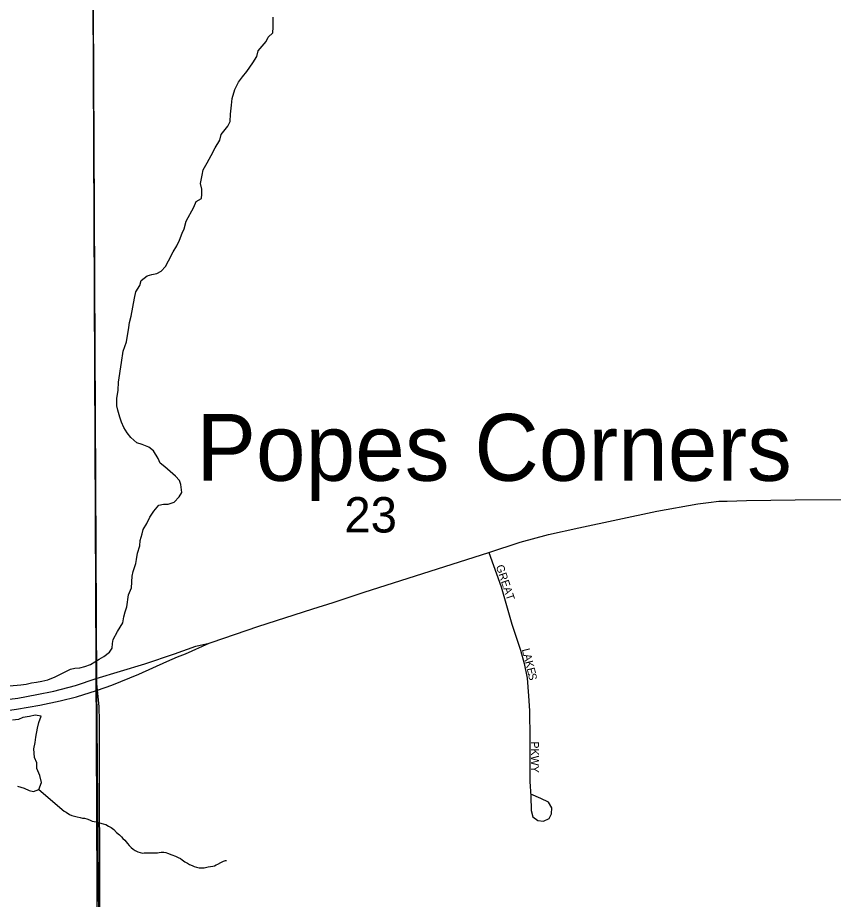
# Model space of a CAD drawing. Extents: x -10.1 to 68, y -9.5 to 29.2.
# Drawn here: x 6.404 to 7.37, y 19.13 to 20.173 of the extents above; entities that cross this region are included whole.
import ezdxf

# ---------------------------------------------------------------- set-up
doc = ezdxf.new("R2010")
doc.units = 0
for name, color, linetype in [('GM_X_Major_Lake', 7, 'Continuous'), ('GM_X_Major_River', 7, 'Continuous'), ('GM_X_Minor_River', 7, 'Continuous'), ('GM_X_Section', 7, 'Continuous'), ('GM_X_Section_Text', 7, 'Continuous'), ('GM_X_Township', 7, 'Continuous'), ('GM_X_Township_Road', 7, 'Continuous'), ('GM_X_Township_Subdivision', 7, 'Continuous'), ('GM_X_Township_Subdivision_Text', 7, 'Continuous'), ('GM_X_Unincorporated_Text', 7, 'Continuous'), ('GM_X_US_Route', 7, 'Continuous')]:
    doc.layers.add(name, color=color, linetype=linetype)

msp = doc.modelspace()

# ---------------------------------------------------------------- linework, layer by layer
at = {"layer": 'GM_X_Major_Lake'}
for points in [[(6.6013, 19.9227), (6.6036, 19.9318), (6.6127, 19.9485), (6.6157, 19.9554), (6.6218, 19.9588), (6.6222, 19.9641), (6.6225, 19.9698), (6.6206, 19.9766), (6.6226, 19.9865), (6.6237, 19.9926), (6.6286, 20.001), (6.6332, 20.0097), (6.6381, 20.0188), (6.6438, 20.0276), (6.6453, 20.0344), (6.6529, 20.0443), (6.656, 20.05), (6.6563, 20.0587), (6.6575, 20.0694), (6.6582, 20.077), (6.6613, 20.0876), (6.6658, 20.0964), (6.6704, 20.1028), (6.6757, 20.1089), (6.6825, 20.1192), (6.6875, 20.1268), (6.689, 20.1336), (6.6985, 20.1446), (6.7007, 20.1496), (6.7064, 20.1549), (6.7068, 20.1614), (6.7068, 20.1667), (6.7068, 20.1735)], [(6.3948, 19.3822), (6.408, 19.3834), (6.4145, 19.3841), (6.4209, 19.3857), (6.4266, 19.3864), (6.4331, 19.3876), (6.4399, 19.3891), (6.4486, 19.3929), (6.4543, 19.3956), (6.4668, 19.4017), (6.4722, 19.4032), (6.4779, 19.4036), (6.4839, 19.4051), (6.4904, 19.4074), (6.501, 19.4139), (6.5063, 19.4169), (6.5131, 19.4219), (6.5162, 19.4268), (6.5166, 19.4321), (6.5173, 19.4371), (6.5226, 19.4466), (6.5257, 19.4515), (6.5287, 19.4568), (6.5302, 19.4637), (6.5317, 19.4698), (6.5336, 19.4758), (6.5355, 19.4899), (6.539, 19.4983), (6.5397, 19.5119), (6.5409, 19.5173), (6.5443, 19.5268), (6.545, 19.5317), (6.5462, 19.5393), (6.5488, 19.548), (6.5492, 19.5541), (6.5519, 19.5621), (6.553, 19.567), (6.5572, 19.5743), (6.5606, 19.5819), (6.5655, 19.5887), (6.5716, 19.5959), (6.5769, 19.5971), (6.5826, 19.5971), (6.5894, 19.5994), (6.5955, 19.6058), (6.5986, 19.6108), (6.5974, 19.6203), (6.5959, 19.6252), (6.591, 19.6301), (6.5849, 19.6358), (6.5785, 19.6411), (6.5731, 19.6457), (6.5705, 19.651), (6.5652, 19.6601), (6.5595, 19.6647), (6.5519, 19.6677), (6.5455, 19.6696), (6.5382, 19.676), (6.5341, 19.6817), (6.5299, 19.6878), (6.5272, 19.6943), (6.5254, 19.7), (6.5231, 19.7083), (6.5219, 19.7133), (6.5219, 19.722), (6.5235, 19.7319), (6.5238, 19.7414), (6.5273, 19.7649), (6.5292, 19.7782), (6.5333, 19.7892), (6.536, 19.806), (6.5368, 19.812), (6.5387, 19.8196), (6.5425, 19.8409), (6.5444, 19.8485), (6.5489, 19.8557), (6.5504, 19.8618), (6.5576, 19.8672), (6.563, 19.8687), (6.569, 19.8702), (6.574, 19.8729), (6.5793, 19.8782), (6.5827, 19.885), (6.5884, 19.8957), (6.5929, 19.9029), (6.596, 19.9094), (6.599, 19.9177), (6.6013, 19.9227)], [(6.4042, 19.2633), (6.4122, 19.261), (6.4179, 19.2584), (6.4232, 19.2573), (6.4296, 19.2596), (6.4327, 19.2679), (6.4308, 19.2759), (6.427, 19.2842), (6.427, 19.2911), (6.4243, 19.2972), (6.4236, 19.3078), (6.4251, 19.315), (6.4259, 19.3215), (6.4278, 19.3321), (6.4293, 19.3389), (6.4323, 19.3462), (6.4251, 19.3473), (6.4183, 19.3458), (6.4107, 19.3446), (6.4054, 19.3423), (6.3982, 19.3416)]]:
    msp.add_lwpolyline(points, dxfattribs=at)
at = {"layer": 'GM_X_Major_River'}
for points in [[(6.6013, 19.9227), (6.6036, 19.9318), (6.6127, 19.9485), (6.6157, 19.9554), (6.6218, 19.9588), (6.6222, 19.9641), (6.6225, 19.9698), (6.6206, 19.9766), (6.6226, 19.9865), (6.6237, 19.9926), (6.6286, 20.001), (6.6332, 20.0097), (6.6381, 20.0188), (6.6438, 20.0276), (6.6453, 20.0344), (6.6529, 20.0443), (6.656, 20.05), (6.6563, 20.0587), (6.6575, 20.0694), (6.6582, 20.077), (6.6613, 20.0876), (6.6658, 20.0964), (6.6704, 20.1028), (6.6757, 20.1089), (6.6825, 20.1192), (6.6875, 20.1268), (6.689, 20.1336), (6.6985, 20.1446), (6.7007, 20.1496), (6.7064, 20.1549), (6.7068, 20.1614), (6.7068, 20.1667), (6.7068, 20.1735)], [(6.3948, 19.3822), (6.408, 19.3834), (6.4145, 19.3841), (6.4209, 19.3857), (6.4266, 19.3864), (6.4331, 19.3876), (6.4399, 19.3891), (6.4486, 19.3929), (6.4543, 19.3956), (6.4668, 19.4017), (6.4722, 19.4032), (6.4779, 19.4036), (6.4839, 19.4051), (6.4904, 19.4074), (6.501, 19.4139), (6.5063, 19.4169), (6.5131, 19.4219), (6.5162, 19.4268), (6.5166, 19.4321), (6.5173, 19.4371), (6.5226, 19.4466), (6.5257, 19.4515), (6.5287, 19.4568), (6.5302, 19.4637), (6.5317, 19.4698), (6.5336, 19.4758), (6.5355, 19.4899), (6.539, 19.4983), (6.5397, 19.5119), (6.5409, 19.5173), (6.5443, 19.5268), (6.545, 19.5317), (6.5462, 19.5393), (6.5488, 19.548), (6.5492, 19.5541), (6.5519, 19.5621), (6.553, 19.567), (6.5572, 19.5743), (6.5606, 19.5819), (6.5655, 19.5887), (6.5716, 19.5959), (6.5769, 19.5971), (6.5826, 19.5971), (6.5894, 19.5994), (6.5955, 19.6058), (6.5986, 19.6108), (6.5974, 19.6203), (6.5959, 19.6252), (6.591, 19.6301), (6.5849, 19.6358), (6.5785, 19.6411), (6.5731, 19.6457), (6.5705, 19.651), (6.5652, 19.6601), (6.5595, 19.6647), (6.5519, 19.6677), (6.5455, 19.6696), (6.5382, 19.676), (6.5341, 19.6817), (6.5299, 19.6878), (6.5272, 19.6943), (6.5254, 19.7), (6.5231, 19.7083), (6.5219, 19.7133), (6.5219, 19.722), (6.5235, 19.7319), (6.5238, 19.7414), (6.5273, 19.7649), (6.5292, 19.7782), (6.5333, 19.7892), (6.536, 19.806), (6.5368, 19.812), (6.5387, 19.8196), (6.5425, 19.8409), (6.5444, 19.8485), (6.5489, 19.8557), (6.5504, 19.8618), (6.5576, 19.8672), (6.563, 19.8687), (6.569, 19.8702), (6.574, 19.8729), (6.5793, 19.8782), (6.5827, 19.885), (6.5884, 19.8957), (6.5929, 19.9029), (6.596, 19.9094), (6.599, 19.9177), (6.6013, 19.9227)], [(6.4042, 19.2633), (6.4122, 19.261), (6.4179, 19.2584), (6.4232, 19.2573), (6.4296, 19.2596), (6.4327, 19.2679), (6.4308, 19.2759), (6.427, 19.2842), (6.427, 19.2911), (6.4243, 19.2972), (6.4236, 19.3078), (6.4251, 19.315), (6.4259, 19.3215), (6.4278, 19.3321), (6.4293, 19.3389), (6.4323, 19.3462), (6.4251, 19.3473), (6.4183, 19.3458), (6.4107, 19.3446), (6.4054, 19.3423), (6.3982, 19.3416)]]:
    msp.add_lwpolyline(points, dxfattribs=at)
at = {"layer": 'GM_X_Minor_River'}
msp.add_lwpolyline([(6.4296, 19.2596), (6.4594, 19.234), (6.4617, 19.2325), (6.4656, 19.2299), (6.4686, 19.2289), (6.4717, 19.2278), (6.4748, 19.2271), (6.4782, 19.2264), (6.4813, 19.2257), (6.4835, 19.2254), (6.4862, 19.2247), (6.4893, 19.2236), (6.4927, 19.2222), (6.4973, 19.2211), (6.5012, 19.2201), (6.5054, 19.219), (6.5088, 19.218), (6.5119, 19.2161), (6.515, 19.2147), (6.5181, 19.2121), (6.5212, 19.2087), (6.5247, 19.2058), (6.5274, 19.2035), (6.5289, 19.2017), (6.5313, 19.1994), (6.5328, 19.1976), (6.5344, 19.1957), (6.5363, 19.1931), (6.5387, 19.1909), (6.541, 19.189), (6.5433, 19.1875), (6.5464, 19.1857), (6.5521, 19.1843), (6.554, 19.1844), (6.5574, 19.1844), (6.5613, 19.1845), (6.5643, 19.1846), (6.567, 19.1846), (6.57, 19.1847), (6.5719, 19.1851), (6.5742, 19.1852), (6.5772, 19.1852), (6.5799, 19.1849), (6.5818, 19.1842), (6.5868, 19.1824), (6.591, 19.1806), (6.5945, 19.1792), (6.5972, 19.1777), (6.5991, 19.1762), (6.6022, 19.174), (6.6053, 19.1722), (6.6076, 19.1707), (6.611, 19.1696), (6.6133, 19.1686), (6.616, 19.1675), (6.6191, 19.1668), (6.6232, 19.1669), (6.6251, 19.1669), (6.6297, 19.1682), (6.6354, 19.1687), (6.6373, 19.1691), (6.6392, 19.1703), (6.6414, 19.1711), (6.6448, 19.173), (6.6478, 19.1746), (6.6505, 19.1755), (6.6516, 19.1755)], dxfattribs=at)
at = {"layer": 'GM_X_Section'}
msp.add_lwpolyline([(6.4939, 20.1965), (7.4845, 20.1996), (7.4884, 19.0658), (6.4989, 19.0557)], close=True, dxfattribs=at)
at = {"layer": 'GM_X_Township'}
msp.add_lwpolyline([(6.49, 20.9), (6.4976, 19.3842), (6.5141, 17.4202), (6.5083, 16.8667), (7.5233, 16.8774), (7.9665, 16.8821), (8.5023, 16.8904), (8.9, 16.8967)], dxfattribs=at)
at = {"layer": 'GM_X_Township_Road'}
msp.add_lwpolyline([(6.5025, 18.6855), (6.5022, 18.8384), (6.5012, 19.3403), (6.5007, 19.3578), (6.4987, 19.3771), (6.4975, 19.389), (6.4973, 19.3908)], dxfattribs=at)
at = {"layer": 'GM_X_Township_Subdivision'}
msp.add_lwpolyline([(6.962, 19.5398), (6.9766, 19.4992), (6.9891, 19.4553), (6.9994, 19.4242), (7.0037, 19.4084), (7.0072, 19.3914), (7.0088, 19.3702), (7.0099, 19.3526), (7.0102, 19.3203), (7.0102, 19.2691), (7.0116, 19.2518), (7.0121, 19.2347), (7.014, 19.2271), (7.0197, 19.2228), (7.0267, 19.2222), (7.0332, 19.2252), (7.0362, 19.2306), (7.0365, 19.2377), (7.0324, 19.2444), (7.0235, 19.2488), (7.0114, 19.254)], dxfattribs=at)
at = {"layer": 'GM_X_US_Route'}
for points in [[(6.7538, 19.4732), (6.7778, 19.4809), (6.8145, 19.4929), (6.962, 19.5398), (6.9989, 19.552), (7.0324, 19.5613), (7.0685, 19.5691), (7.1608, 19.5887), (7.209, 19.5975), (7.2219, 19.5992), (7.2339, 19.6006), (7.2439, 19.6006), (7.2669, 19.6014), (7.3245, 19.6023), (7.3851, 19.6028), (7.495, 19.6038), (7.538, 19.6048), (7.6198, 19.6056), (7.6373, 19.6058)], [(6.5935, 19.4163), (6.6031, 19.4202), (6.6311, 19.4327), (6.6347, 19.434), (6.6884, 19.4522), (6.7538, 19.4732)], [(6.3812, 19.3649), (6.4046, 19.3677), (6.4271, 19.3718), (6.447, 19.3759), (6.4727, 19.3827), (6.4973, 19.3908), (6.5548, 19.4082), (6.5898, 19.42), (6.6153, 19.429), (6.6311, 19.4327)], [(5.8437, 19.3531), (5.9907, 19.3519), (6.0556, 19.3514), (6.1564, 19.3502), (6.2455, 19.3491), (6.3218, 19.3487), (6.351, 19.3493), (6.3756, 19.3508), (6.4029, 19.3544), (6.4305, 19.3592), (6.4547, 19.3643), (6.4742, 19.3693), (6.4976, 19.3768), (6.4987, 19.3771), (6.516, 19.3829), (6.5478, 19.396), (6.581, 19.411), (6.5935, 19.4163)]]:
    msp.add_lwpolyline(points, dxfattribs=at)

# ---------------------------------------------------------------- texts
at = {"layer": 'GM_X_Section_Text'}
msp.add_text('23', height=0.04186, rotation=0, dxfattribs=at).set_placement((6.7909, 19.5636))
at = {"layer": 'GM_X_Township_Subdivision_Text'}
for s, rotation, p in [('GREAT', 288.4379, (6.9701, 19.5237)), ('L', 283.9899, (7.0009, 19.4252)), ('A', 283.9726, (7.0026, 19.4188)), ('K', 283.9904, (7.0046, 19.4107)), ('E', 283.9899, (7.0066, 19.4026)), ('S', 281.61, (7.0082, 19.3962)), ('PKWY', 270, (7.0118, 19.3165))]:
    msp.add_text(s, height=0.00947, rotation=rotation, dxfattribs=at).set_placement(p)
at = {"layer": 'GM_X_Unincorporated_Text'}
msp.add_text('Popes Corners', height=0.078977, rotation=0, dxfattribs=at).set_placement((6.6159, 19.6248))

doc.saveas('drawing.dxf')
